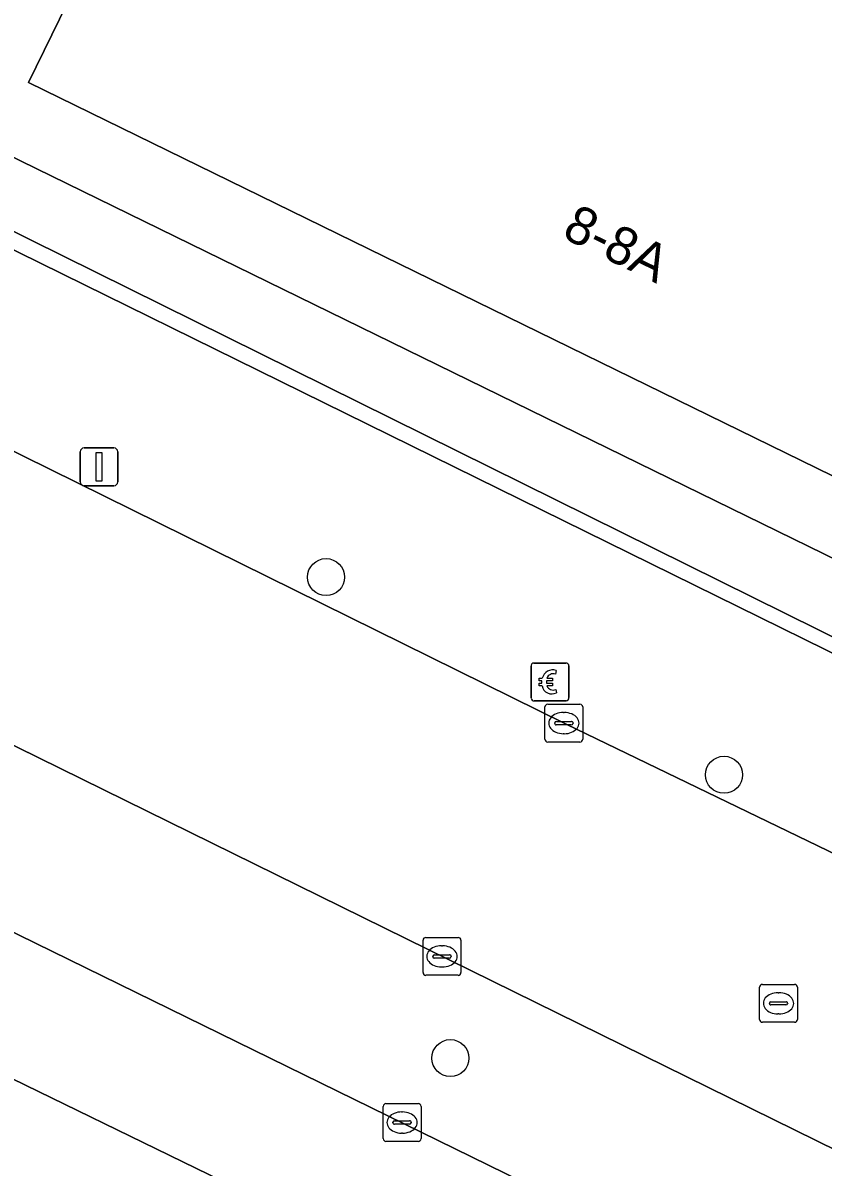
# Model space of a CAD drawing. Extents: x 160102 to 160934, y 382045 to 382923.
# Drawn here: x 160258.19 to 160279.35, y 382098.59 to 382128.84 of the extents above; entities that cross this region are included whole.
import ezdxf

# ---------------------------------------------------------------- set-up
doc = ezdxf.new("R2010")
doc.units = 0
for name, color, linetype in [('IMGEO_Berm_groen', 7, 'Continuous'), ('IMGEO_Betaalautomaat', 7, 'Continuous'), ('IMGEO_Boom', 7, 'Continuous'), ('IMGEO_Kolk', 7, 'Continuous'), ('IMGEO_Lichtmast', 7, 'Continuous'), ('IMGEO_Muur', 7, 'Continuous'), ('IMGEO_Pand', 7, 'Continuous'), ('IMGEO_Pand_nummerreeks', 7, 'Continuous'), ('IMGEO_Rijbaan_lokaal_open', 7, 'Continuous'), ('IMGEO_Rijbaan_regionaal_gesloten', 7, 'Continuous'), ('IMGEO_Rioolput', 7, 'Continuous'), ('IMGEO_Voetpad_open', 7, 'Continuous')]:
    doc.layers.add(name, color=color, linetype=linetype)

msp = doc.modelspace()

# ---------------------------------------------------------------- linework, layer by layer
at = {"layer": 'IMGEO_Berm_groen'}
for points in [[(160291.729, 382093.108), (160247.191, 382115.026)], [(160250.421, 382108.458), (160258.08, 382104.727), (160285.583, 382091.25)]]:
    msp.add_lwpolyline(points, dxfattribs=at)
at = {"layer": 'IMGEO_Betaalautomaat'}
for p, q in [((160271.704, 382111.914), (160272.545, 382111.914)), ((160272.545, 382111.914), (160271.704, 382111.914)), ((160271.629, 382110.99), (160271.629, 382111.831)), ((160271.629, 382111.831), (160271.629, 382110.99)), ((160272.291, 382111.719), (160272.274, 382111.619)), ((160272.628, 382111.84), (160272.628, 382110.999)), ((160272.628, 382110.999), (160272.628, 382111.84)), ((160271.912, 382111.378), (160271.912, 382111.446)), ((160272.033, 382111.446), (160272.033, 382111.378)), ((160272.278, 382111.213), (160272.3, 382111.126)), ((160272.554, 382110.915), (160271.713, 382110.915)), ((160271.713, 382110.915), (160272.554, 382110.915))]:
    msp.add_line(p, q, dxfattribs=at)
for points in [[(160271.912, 382111.446), (160271.843, 382111.446), (160271.843, 382111.515), (160271.922, 382111.515)], [(160271.917, 382111.309), (160271.843, 382111.309), (160271.843, 382111.378), (160271.912, 382111.378)], [(160272.044, 382111.515), (160272.191, 382111.515), (160272.191, 382111.446), (160272.033, 382111.446)], [(160272.033, 382111.378), (160272.191, 382111.378), (160272.191, 382111.309), (160272.047, 382111.309)]]:
    msp.add_lwpolyline(points, dxfattribs=at)
for centre, radius, start, end in [((160271.707, 382111.837), 0.0779, 92.4484, 184.2845), ((160271.707, 382111.837), 0.0779, 92.4484, 184.2845), ((160272.551, 382111.837), 0.0779, 2.4484, 94.2845), ((160272.551, 382111.837), 0.0779, 2.4484, 94.2845), ((160272.205, 382111.439), 0.293, 73.014, 165.0139), ((160272.211, 382111.452), 0.179, 69.3236, 159.5683), ((160272.178, 382111.364), 0.267, 191.8096, 297.0389), ((160272.211, 382111.379), 0.179, 202.7625, 291.8693), ((160271.707, 382110.993), 0.0779, 182.4484, 274.2845), ((160271.707, 382110.993), 0.0779, 182.4484, 274.2845), ((160272.551, 382110.993), 0.0779, 272.4484, 4.2845), ((160272.551, 382110.993), 0.0779, 272.4484, 4.2845)]:
    msp.add_arc(centre, radius, start, end, dxfattribs=at)
at = {"layer": 'IMGEO_Boom'}
for centre in [(160266.207, 382114.185), (160276.727, 382108.96), (160269.494, 382101.471)]:
    msp.add_circle(centre, 0.489, dxfattribs=at)
at = {"layer": 'IMGEO_Kolk'}
for p, q in [((160271.993, 382109.9), (160271.993, 382110.752)), ((160272.068, 382110.826), (160272.92, 382110.826)), ((160272.994, 382110.752), (160272.994, 382109.9)), ((160272.295, 382110.369), (160272.693, 382110.369)), ((160272.481, 382110.606), (160272.506, 382110.606)), ((160272.252, 382110.32), (160272.252, 382110.332)), ((160272.69, 382110.283), (160272.292, 382110.283)), ((160272.736, 382110.332), (160272.736, 382110.32)), ((160272.92, 382109.826), (160272.068, 382109.826)), ((160272.504, 382110.046), (160272.479, 382110.046)), ((160268.847, 382104.659), (160269.699, 382104.659)), ((160268.772, 382103.733), (160268.772, 382104.585)), ((160269.26, 382104.439), (160269.285, 382104.439)), ((160269.773, 382104.585), (160269.773, 382103.733)), ((160269.031, 382104.153), (160269.031, 382104.165)), ((160269.469, 382104.116), (160269.071, 382104.116)), ((160269.074, 382104.202), (160269.472, 382104.202)), ((160269.515, 382104.165), (160269.515, 382104.153)), ((160269.283, 382103.879), (160269.258, 382103.879)), ((160269.699, 382103.659), (160268.847, 382103.659)), ((160267.717, 382099.342), (160267.717, 382100.194)), ((160267.792, 382100.268), (160268.644, 382100.268)), ((160268.718, 382100.194), (160268.718, 382099.342)), ((160268.019, 382099.811), (160268.417, 382099.811)), ((160268.205, 382100.048), (160268.23, 382100.048)), ((160267.976, 382099.762), (160267.976, 382099.774)), ((160268.414, 382099.725), (160268.016, 382099.725)), ((160268.228, 382099.488), (160268.203, 382099.488)), ((160268.46, 382099.774), (160268.46, 382099.762)), ((160268.644, 382099.268), (160267.792, 382099.268))]:
    msp.add_line(p, q, dxfattribs=at)
for points in [[(160271.993, 382109.9), (160271.993, 382110.752)], [(160272.068, 382110.826), (160272.92, 382110.826)], [(160272.994, 382110.752), (160272.994, 382109.9)], [(160272.92, 382109.826), (160272.068, 382109.826)], [(160268.847, 382104.659), (160269.699, 382104.659)], [(160268.772, 382103.733), (160268.772, 382104.585)], [(160269.773, 382104.585), (160269.773, 382103.733)], [(160269.699, 382103.659), (160268.847, 382103.659)], [(160267.717, 382099.342), (160267.717, 382100.194)], [(160267.792, 382100.268), (160268.644, 382100.268)], [(160268.718, 382100.194), (160268.718, 382099.342)], [(160268.644, 382099.268), (160267.792, 382099.268)]]:
    msp.add_lwpolyline(points, dxfattribs=at)
for centre, radius, start, end in [((160272.07, 382110.75), 0.0765, 91.552, 178.448), ((160272.07, 382110.75), 0.0765, 91.552, 178.448), ((160272.918, 382110.75), 0.0765, 1.552, 88.448), ((160272.918, 382110.75), 0.0765, 1.552, 88.448), ((160272.292, 382110.329), 0.0403, 85.8775, 175.7526), ((160272.697, 382110.331), 0.0386, 1.7309, 96.639), ((160272.289, 382110.319), 0.0366, 178.938, 274.7102), ((160272.693, 382110.326), 0.043, 264.8664, 352.4533), ((160272.07, 382109.902), 0.0765, 181.552, 268.448), ((160272.07, 382109.902), 0.0765, 181.552, 268.448), ((160272.918, 382109.902), 0.0765, 271.552, 358.448), ((160272.918, 382109.902), 0.0765, 271.552, 358.448), ((160268.849, 382104.583), 0.0765, 91.552, 178.448), ((160268.849, 382104.583), 0.0765, 91.552, 178.448), ((160269.697, 382104.583), 0.0765, 1.552, 88.448), ((160269.697, 382104.583), 0.0765, 1.552, 88.448), ((160269.071, 382104.162), 0.0403, 85.8775, 175.7526), ((160269.068, 382104.152), 0.0366, 178.938, 274.7102), ((160269.472, 382104.159), 0.043, 264.8664, 352.4533), ((160269.476, 382104.164), 0.0386, 1.7309, 96.639), ((160268.849, 382103.735), 0.0765, 181.552, 268.448), ((160268.849, 382103.735), 0.0765, 181.552, 268.448), ((160269.697, 382103.735), 0.0765, 271.552, 358.448), ((160269.697, 382103.735), 0.0765, 271.552, 358.448), ((160267.794, 382100.192), 0.0765, 91.552, 178.448), ((160267.794, 382100.192), 0.0765, 91.552, 178.448), ((160268.642, 382100.192), 0.0765, 1.552, 88.448), ((160268.642, 382100.192), 0.0765, 1.552, 88.448), ((160268.016, 382099.771), 0.0403, 85.8775, 175.7526), ((160268.421, 382099.773), 0.0386, 1.7309, 96.639), ((160268.013, 382099.761), 0.0366, 178.938, 274.7102), ((160268.417, 382099.768), 0.043, 264.8664, 352.4533), ((160267.794, 382099.344), 0.0765, 181.552, 268.448), ((160267.794, 382099.344), 0.0765, 181.552, 268.448), ((160268.642, 382099.344), 0.0765, 271.552, 358.448), ((160268.642, 382099.344), 0.0765, 271.552, 358.448)]:
    msp.add_arc(centre, radius, start, end, dxfattribs=at)
for centre, major_axis, ratio, start_param, end_param in [((160272.48, 382110.326), (-0.387, 0.002), 0.722429, 4.712389, 7.853982), ((160272.505, 382110.326), (-0.39, 0.002), 0.717154, 1.570796, 4.712389), ((160269.259, 382104.159), (-0.387, 0.002), 0.722429, 4.712389, 7.853982), ((160269.284, 382104.159), (-0.39, 0.002), 0.717154, 1.570796, 4.712389), ((160268.204, 382099.768), (-0.387, 0.002), 0.722429, 4.712389, 7.853982), ((160268.229, 382099.768), (-0.39, 0.002), 0.717154, 1.570796, 4.712389)]:
    msp.add_ellipse(centre, major_axis=major_axis, ratio=ratio, start_param=start_param, end_param=end_param, dxfattribs=at)
at = {"layer": 'IMGEO_Lichtmast'}
for p, q in [((160259.711, 382116.7), (160259.711, 382117.5)), ((160259.711, 382117.5), (160259.711, 382116.7)), ((160259.811, 382117.6), (160260.601, 382117.6)), ((160260.601, 382117.6), (160259.811, 382117.6)), ((160260.701, 382117.5), (160260.701, 382116.7)), ((160260.701, 382116.7), (160260.701, 382117.5)), ((160260.601, 382116.6), (160259.811, 382116.6)), ((160259.811, 382116.6), (160260.601, 382116.6))]:
    msp.add_line(p, q, dxfattribs=at)
msp.add_lwpolyline([(160260.131, 382117.475), (160260.281, 382117.475), (160260.281, 382116.725), (160260.131, 382116.725), (160260.131, 382117.475)], dxfattribs=at)
for centre, start, end in [((160259.811, 382117.5), 90, 180), ((160259.811, 382117.5), 90, 180), ((160260.601, 382117.5), 0, 90), ((160260.601, 382117.5), 360, 90), ((160259.811, 382116.7), 180, 270), ((160259.811, 382116.7), 180, 270), ((160260.601, 382116.7), 270, 0), ((160260.601, 382116.7), 270, 0)]:
    msp.add_arc(centre, 0.1, start, end, dxfattribs=at)
at = {"layer": 'IMGEO_Muur'}
msp.add_lwpolyline([(160262.798, 382143.225), (160262.505, 382143.388), (160255.291, 382128.754), (160253.46, 382125.04), (160286.898, 382108.581), (160293.972, 382105.096), (160300.776, 382101.747), (160300.926, 382102.053), (160254.043, 382125.248), (160255.662, 382128.572)], close=True, dxfattribs=at)
at = {"layer": 'IMGEO_Pand'}
msp.add_lwpolyline([(160303.494, 382127.636), (160303.324, 382127.289), (160296.557, 382130.6), (160299.808, 382137.244), (160295.894, 382139.16), (160291.099, 382129.36), (160270.306, 382139.534), (160265.814, 382141.732), (160265.884, 382141.874), (160265.572, 382142.026), (160265.522, 382141.924), (160265.325, 382141.522), (160258.345, 382127.256), (160288.167, 382112.664), (160288.189, 382112.709), (160288.916, 382114.197), (160295.735, 382110.861), (160297.782, 382109.859), (160303.497, 382107.063), (160311.135, 382103.326), (160319.256, 382119.924)], close=True, dxfattribs=at)
at = {"layer": 'IMGEO_Rijbaan_lokaal_open'}
for points in [[(160272.552, 382110.296), (160253.884, 382119.517), (160238.393, 382127.149), (160238.271, 382127.238), (160238.14, 382127.302)], [(160247.191, 382115.026), (160291.729, 382093.108)], [(160295.872, 382099.054), (160291.986, 382100.904), (160272.552, 382110.296)]]:
    msp.add_lwpolyline(points, dxfattribs=at)
at = {"layer": 'IMGEO_Rijbaan_regionaal_gesloten'}
for points in [[(160163.175, 382160.176), (160161.221, 382156.917), (160166.922, 382150.828), (160171.292, 382146.612), (160176.677, 382142.396), (160181.593, 382138.961), (160189.553, 382134.512), (160192.831, 382132.912), (160196.108, 382131.311), (160203.209, 382127.72), (160253.387, 382103.128), (160266.927, 382096.532), (160280.466, 382089.935), (160289.987, 382085.485), (160299.508, 382081.035), (160308.912, 382076.819), (160318.315, 382072.603), (160326.015, 382069.145), (160327.372, 382072.361), (160324.208, 382073.76), (160304.76, 382082.44), (160301.625, 382083.86), (160300.529, 382084.344)], [(160300.525, 382076.621), (160301.761, 382076.085), (160324.64, 382065.885), (160326.015, 382069.145), (160318.315, 382072.603), (160308.912, 382076.819), (160299.508, 382081.035), (160289.987, 382085.485), (160280.466, 382089.935), (160266.927, 382096.532), (160253.387, 382103.128), (160203.209, 382127.72), (160196.108, 382131.311), (160192.831, 382132.912), (160189.553, 382134.512), (160181.593, 382138.961), (160176.677, 382142.396), (160171.292, 382146.612), (160166.922, 382150.828), (160161.221, 382156.917)], [(160285.583, 382091.25), (160258.08, 382104.727), (160250.421, 382108.458), (160243.784, 382111.497), (160241.957, 382112.334), (160236.323, 382115.096), (160230.946, 382117.799), (160227.497, 382119.534), (160221.681, 382122.338), (160217.899, 382124.163), (160214.287, 382125.983), (160208.797, 382128.622), (160205.122, 382130.482), (160199.56, 382133.296), (160195.873, 382135.052), (160190.485, 382137.796)]]:
    msp.add_lwpolyline(points, dxfattribs=at)
at = {"layer": 'IMGEO_Rioolput'}
for p, q in [((160277.742, 382103.419), (160278.594, 382103.419)), ((160277.667, 382102.493), (160277.667, 382103.345)), ((160278.155, 382103.199), (160278.18, 382103.199)), ((160278.668, 382103.345), (160278.668, 382102.493)), ((160277.926, 382102.913), (160277.926, 382102.925)), ((160278.364, 382102.876), (160277.966, 382102.876)), ((160277.969, 382102.962), (160278.367, 382102.962)), ((160278.41, 382102.925), (160278.41, 382102.913)), ((160278.178, 382102.639), (160278.153, 382102.639)), ((160278.594, 382102.419), (160277.742, 382102.419))]:
    msp.add_line(p, q, dxfattribs=at)
for points in [[(160277.742, 382103.419), (160278.594, 382103.419)], [(160277.667, 382102.493), (160277.667, 382103.345)], [(160278.668, 382103.345), (160278.668, 382102.493)], [(160278.594, 382102.419), (160277.742, 382102.419)]]:
    msp.add_lwpolyline(points, dxfattribs=at)
for centre, radius, start, end in [((160277.744, 382103.343), 0.0765, 91.552, 178.448), ((160277.744, 382103.343), 0.0765, 91.552, 178.448), ((160278.592, 382103.343), 0.0765, 1.552, 88.448), ((160278.592, 382103.343), 0.0765, 1.552, 88.448), ((160277.966, 382102.922), 0.0403, 85.8775, 175.7526), ((160277.963, 382102.912), 0.0366, 178.938, 274.7102), ((160278.367, 382102.919), 0.043, 264.8664, 352.4533), ((160278.371, 382102.924), 0.0386, 1.7309, 96.639), ((160277.744, 382102.495), 0.0765, 181.552, 268.448), ((160277.744, 382102.495), 0.0765, 181.552, 268.448), ((160278.592, 382102.495), 0.0765, 271.552, 358.448), ((160278.592, 382102.495), 0.0765, 271.552, 358.448)]:
    msp.add_arc(centre, radius, start, end, dxfattribs=at)
for centre, major_axis, ratio, start_param, end_param in [((160278.154, 382102.919), (-0.387, 0.002), 0.722429, 4.712389, 7.853982), ((160278.179, 382102.919), (-0.39, 0.002), 0.717154, 1.570796, 4.712389)]:
    msp.add_ellipse(centre, major_axis=major_axis, ratio=ratio, start_param=start_param, end_param=end_param, dxfattribs=at)
at = {"layer": 'IMGEO_Voetpad_open'}
msp.add_lwpolyline([(160254.043, 382125.248), (160300.926, 382102.053), (160301.823, 382103.81), (160255.673, 382126.391), (160256.532, 382128.146), (160263.511, 382142.409), (160265.325, 382141.522), (160265.522, 382141.924), (160262.798, 382143.225), (160255.662, 382128.572)], close=True, dxfattribs=at)
for points in [[(160258.345, 382127.256), (160265.325, 382141.522), (160263.511, 382142.409), (160256.532, 382128.146), (160255.673, 382126.391), (160301.823, 382103.81), (160302.599, 382105.313), (160303.497, 382107.063), (160297.782, 382109.859)], [(160296.763, 382108.503), (160288.189, 382112.709), (160288.167, 382112.664), (160258.345, 382127.256)], [(160286.898, 382108.581), (160253.46, 382125.04), (160250.397, 382123.957)], [(160253.884, 382119.517), (160272.552, 382110.296), (160291.986, 382100.904), (160295.872, 382099.054), (160327.415, 382084.749), (160331.361, 382083.082), (160332.274, 382082.684), (160335.023, 382081.465)]]:
    msp.add_lwpolyline(points, dxfattribs=at)

# ---------------------------------------------------------------- texts
at = {"layer": 'IMGEO_Pand_nummerreeks'}
msp.add_text('8-8A', height=1, rotation=333.9247, dxfattribs=at).set_placement((160272.41, 382123.18))

doc.saveas('drawing.dxf')
